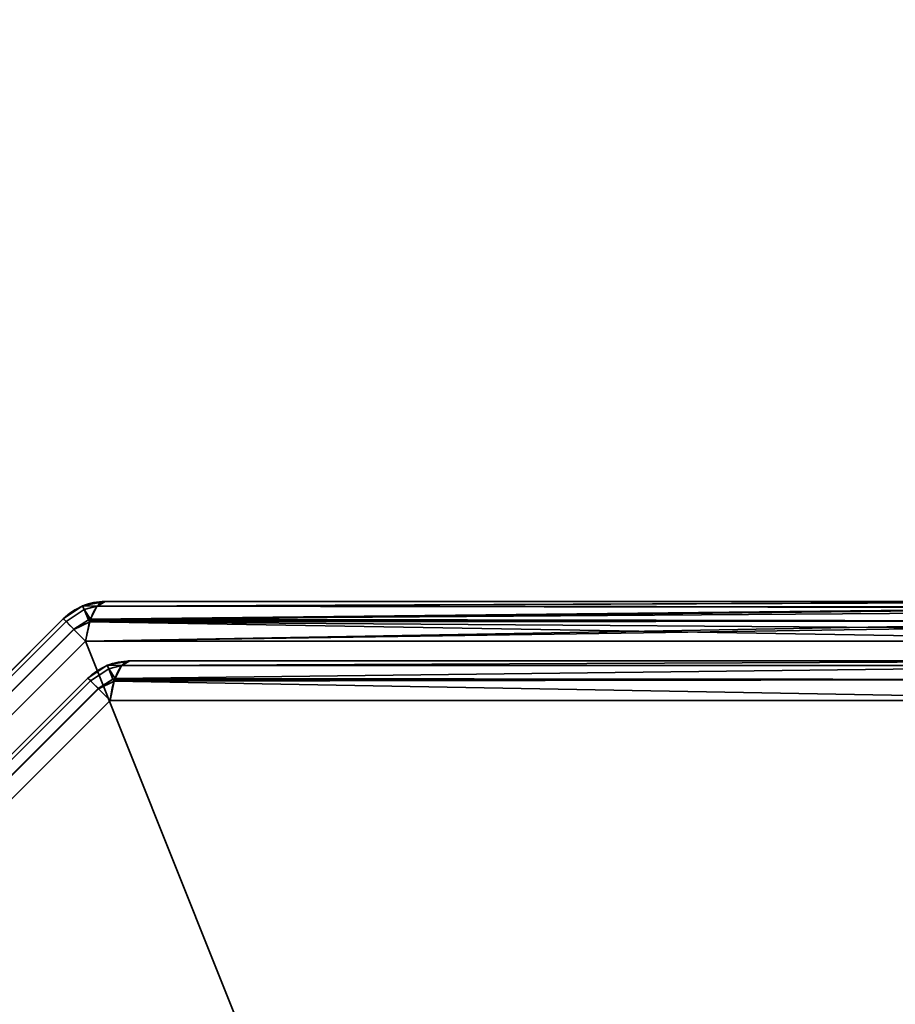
# Model space of a CAD drawing. Header units: millimetres. Extents: x -503 to 6703, y -110 to 249.
# Tile 651 of 1056: x 2570 to 2580, y -7 to 5. Entities that reach past the tile are written whole.
import ezdxf

# ---------------------------------------------------------------- set-up
doc = ezdxf.new("R2010")
doc.units = ezdxf.units.MM
doc.layers.add('151', color=7, linetype='Continuous', true_color=0xffffff)

# ---------------------------------------------------------------- blocks, each defined once
blk = doc.blocks.new('UG_SURFACE_003')
at = {"layer": '151', "color": 252, "linetype": 'Continuous', "lineweight": 35}
for points in [[(3602.5, -9.3, 2212.25), (3602.5, 230.4, 2212.25), (2397.5, 230.4, 2212.25), (2397.5, -9.3, 2212.25)], [(2547.5, -9.3, 2062.25), (2547.5, 230.4, 2062.25), (3452.5, 230.4, 2062.25), (3452.5, -9.3, 2062.25)]]:
    blk.add_3dface(points, dxfattribs=at)
blk = doc.blocks.new('UG_SURFACE_248')
at = {"layer": '151', "color": 252, "linetype": 'Continuous', "lineweight": 35}
for points in [[(2570.851, -2.454, 1158.737), (2570.832, -2.413, 1158.489), (2570.605, -2.564, 1158.489), (2570.637, -2.596, 1158.736)], [(2570.832, -2.413, 1158.489), (2570.832, -2.413, 1011.511), (2570.605, -2.564, 1011.511), (2570.605, -2.564, 1158.489)], [(2570.637, -2.596, 1011.264), (2570.605, -2.564, 1011.511), (2570.832, -2.413, 1011.511), (2570.851, -2.454, 1011.263)], [(2570.851, -2.454, 1158.737), (2570.833, -2.412, 1158.489), (2570.832, -2.413, 1158.489)], [(2570.833, -2.412, 1011.511), (2570.832, -2.413, 1011.511), (2570.832, -2.413, 1158.489), (2570.833, -2.412, 1158.489)], [(2570.832, -2.413, 1011.511), (2570.833, -2.412, 1011.511), (2570.851, -2.454, 1011.263)], [(2571.007, -2.414, 1158.737), (2571.1, -2.359, 1158.489), (2570.833, -2.412, 1158.489)], [(2570.833, -2.412, 1158.489), (2571.1, -2.359, 1158.489), (2571.1, -2.359, 1011.511), (2570.833, -2.412, 1011.511)], [(2570.833, -2.412, 1011.511), (2571.1, -2.359, 1011.511), (2571.007, -2.414, 1011.263)], [(2570.833, -2.412, 1158.489), (2570.851, -2.454, 1158.737), (2571.007, -2.414, 1158.737)], [(2571.007, -2.414, 1011.263), (2570.851, -2.454, 1011.263), (2570.833, -2.412, 1011.511)], [(2571.002, -2.417, 1158.751), (2571.007, -2.414, 1158.737), (2570.851, -2.454, 1158.737)], [(2570.851, -2.454, 1011.263), (2571.007, -2.414, 1011.263), (2571.002, -2.417, 1011.249)], [(2570.926, -2.57, 1158.952), (2571.002, -2.417, 1158.751), (2570.851, -2.454, 1158.737)], [(2570.851, -2.454, 1011.263), (2571.002, -2.417, 1011.249), (2570.926, -2.57, 1011.048)], [(2570.92, -2.582, 1011.031), (2570.926, -2.57, 1011.048), (2584.198, -2.424, 1006.29)], [(2584.198, -2.424, 1006.29), (2584.21, -2.432, 1006.249), (2570.92, -2.582, 1011.031)], [(2584.21, -2.432, 1006.249), (2584.278, -2.59, 1006.016), (2570.92, -2.582, 1011.031)], [(2584.196, -2.433, 1163.705), (2571.002, -2.417, 1158.751), (2570.926, -2.57, 1158.952)], [(2570.926, -2.57, 1011.048), (2571.002, -2.417, 1011.249), (2584.198, -2.424, 1006.29)], [(2570.926, -2.57, 1158.952), (2584.236, -2.475, 1163.84), (2584.196, -2.433, 1163.705)], [(2571.007, -2.414, 1158.737), (2571.002, -2.417, 1158.751), (2584.196, -2.433, 1163.705)], [(2584.198, -2.424, 1006.29), (2571.002, -2.417, 1011.249), (2571.007, -2.414, 1011.263)], [(2571.007, -2.414, 1158.737), (2584.131, -2.364, 1163.482), (2584.1, -2.359, 1163.377)], [(2584.1, -2.359, 1163.377), (2571.1, -2.359, 1158.489), (2571.007, -2.414, 1158.737)], [(2571.007, -2.414, 1011.263), (2571.1, -2.359, 1011.511), (2584.1, -2.359, 1006.623)], [(2584.1, -2.359, 1006.623), (2584.198, -2.424, 1006.29), (2571.007, -2.414, 1011.263)], [(2571.007, -2.414, 1158.737), (2584.196, -2.433, 1163.705), (2584.131, -2.364, 1163.482)], [(2584.1, -2.359, 1163.377), (2584.1, -2.359, 1006.623), (2571.1, -2.359, 1011.511), (2571.1, -2.359, 1158.489)], [(2570.901, -2.575, 1158.954), (2570.851, -2.454, 1158.737), (2570.637, -2.596, 1158.737), (2570.729, -2.688, 1158.951)], [(2570.637, -2.596, 1158.736), (2570.637, -2.596, 1158.737), (2570.851, -2.454, 1158.737)], [(2570.851, -2.454, 1011.263), (2570.637, -2.596, 1011.263), (2570.637, -2.596, 1011.264)], [(2570.729, -2.688, 1011.049), (2570.637, -2.596, 1011.263), (2570.851, -2.454, 1011.263), (2570.901, -2.575, 1011.046)], [(2570.851, -2.454, 1158.737), (2570.901, -2.575, 1158.954), (2570.926, -2.57, 1158.952)], [(2570.926, -2.57, 1011.048), (2570.901, -2.575, 1011.046), (2570.851, -2.454, 1011.263)], [(2570.926, -2.57, 1158.952), (2584.276, -2.594, 1163.978), (2584.236, -2.475, 1163.84)], [(2560.596, -12.637, 1158.736), (2570.637, -2.596, 1158.736), (2570.605, -2.564, 1158.489), (2560.564, -12.605, 1158.489)], [(2570.637, -2.596, 1011.264), (2560.596, -12.637, 1011.264), (2560.564, -12.605, 1011.511), (2570.605, -2.564, 1011.511)], [(2570.605, -2.564, 1158.489), (2570.605, -2.564, 1011.511), (2560.564, -12.605, 1011.511), (2560.564, -12.605, 1158.489)], [(2570.637, -2.596, 1158.737), (2570.637, -2.596, 1158.736), (2560.596, -12.637, 1158.736), (2560.596, -12.637, 1158.737)], [(2560.596, -12.637, 1158.737), (2560.688, -12.729, 1158.951), (2570.729, -2.688, 1158.951), (2570.637, -2.596, 1158.737)], [(2570.637, -2.596, 1011.263), (2570.729, -2.688, 1011.049), (2560.688, -12.729, 1011.049), (2560.596, -12.637, 1011.263)], [(2560.596, -12.637, 1011.263), (2560.596, -12.637, 1011.264), (2570.637, -2.596, 1011.264), (2570.637, -2.596, 1011.263)], [(2570.729, -2.688, 1158.951), (2570.73, -2.689, 1158.954), (2570.901, -2.575, 1158.954)], [(2570.901, -2.575, 1011.046), (2570.73, -2.689, 1011.046), (2570.729, -2.688, 1011.049)], [(2570.916, -2.6, 1158.979), (2570.901, -2.575, 1158.954), (2570.73, -2.689, 1158.954)], [(2570.73, -2.689, 1011.046), (2570.901, -2.575, 1011.046), (2570.916, -2.6, 1011.021)], [(2570.73, -2.689, 1158.954), (2570.868, -2.827, 1159.107), (2570.916, -2.6, 1158.979)], [(2570.916, -2.6, 1011.021), (2570.868, -2.827, 1010.893), (2570.73, -2.689, 1011.046)], [(2570.868, -2.827, 1010.893), (2570.916, -2.6, 1011.021), (2584.278, -2.59, 1006.016)], [(2584.278, -2.59, 1006.016), (2584.294, -2.627, 1005.962), (2570.868, -2.827, 1010.893)], [(2570.916, -2.6, 1158.979), (2570.868, -2.827, 1159.107), (2584.332, -2.827, 1164.17)], [(2584.294, -2.627, 1005.962), (2584.332, -2.827, 1005.831), (2570.868, -2.827, 1010.893)], [(2570.92, -2.582, 1158.969), (2570.926, -2.57, 1158.952), (2570.901, -2.575, 1158.954)], [(2570.901, -2.575, 1011.046), (2570.926, -2.57, 1011.048), (2570.92, -2.582, 1011.031)], [(2570.901, -2.575, 1158.954), (2570.916, -2.6, 1158.979), (2570.92, -2.582, 1158.969)], [(2570.92, -2.582, 1011.031), (2570.916, -2.6, 1011.021), (2570.901, -2.575, 1011.046)], [(2584.276, -2.594, 1163.978), (2570.92, -2.582, 1158.969), (2570.916, -2.6, 1158.979)], [(2570.916, -2.6, 1011.021), (2570.92, -2.582, 1011.031), (2584.278, -2.59, 1006.016)], [(2570.916, -2.6, 1158.979), (2584.31, -2.693, 1164.093), (2584.276, -2.594, 1163.978)], [(2570.916, -2.6, 1158.979), (2584.332, -2.827, 1164.17), (2584.31, -2.693, 1164.093)], [(2570.926, -2.57, 1158.952), (2570.92, -2.582, 1158.969), (2584.276, -2.594, 1163.978)], [(2570.73, -2.689, 1158.954), (2570.729, -2.688, 1158.951), (2560.688, -12.729, 1158.951), (2560.689, -12.73, 1158.954)], [(2560.689, -12.73, 1011.046), (2560.688, -12.729, 1011.049), (2570.729, -2.688, 1011.049), (2570.73, -2.689, 1011.046)], [(2560.689, -12.73, 1158.954), (2560.827, -12.868, 1159.107), (2570.868, -2.827, 1159.107), (2570.73, -2.689, 1158.954)], [(2570.73, -2.689, 1011.046), (2570.868, -2.827, 1010.893), (2560.827, -12.868, 1010.893), (2560.689, -12.73, 1011.046)], [(2570.868, -2.827, 1159.107), (2560.827, -12.868, 1159.107), (2560.827, -26.332, 1164.17), (2580.252, -26.332, 1171.473)], [(2560.827, -12.868, 1010.893), (2570.868, -2.827, 1010.893), (2584.332, -2.827, 1005.831), (2584.332, -22.252, 998.527)], [(2580.252, -26.332, 1171.473), (2584.332, -22.252, 1171.473), (2584.332, -2.827, 1164.17), (2570.868, -2.827, 1159.107)], [(2571.122, -3.113, 1011.932), (2571.122, -3.113, 1158.068), (2570.895, -3.264, 1158.068), (2570.895, -3.264, 1011.932)], [(2571.141, -3.154, 1011.683), (2571.122, -3.113, 1011.932), (2570.895, -3.264, 1011.932), (2570.927, -3.296, 1011.685)], [(2570.927, -3.296, 1158.315), (2570.895, -3.264, 1158.068), (2571.122, -3.113, 1158.068), (2571.141, -3.154, 1158.317)], [(2571.124, -3.112, 1158.068), (2571.122, -3.113, 1158.068), (2571.122, -3.113, 1011.932), (2571.124, -3.112, 1011.932)], [(2571.141, -3.154, 1011.683), (2571.124, -3.112, 1011.932), (2571.122, -3.113, 1011.932)], [(2571.122, -3.113, 1158.068), (2571.124, -3.112, 1158.068), (2571.141, -3.154, 1158.317)], [(2571.124, -3.112, 1011.932), (2571.39, -3.059, 1011.932), (2571.39, -3.059, 1158.068), (2571.124, -3.112, 1158.068)], [(2571.296, -3.114, 1011.684), (2571.39, -3.059, 1011.932), (2571.124, -3.112, 1011.932)], [(2571.124, -3.112, 1158.068), (2571.39, -3.059, 1158.068), (2571.296, -3.114, 1158.316)], [(2571.124, -3.112, 1011.932), (2571.141, -3.154, 1011.683), (2571.296, -3.114, 1011.684)], [(2571.296, -3.114, 1158.316), (2571.141, -3.154, 1158.317), (2571.124, -3.112, 1158.068)], [(2571.291, -3.117, 1011.67), (2571.296, -3.114, 1011.684), (2571.141, -3.154, 1011.683)], [(2571.141, -3.154, 1158.317), (2571.296, -3.114, 1158.316), (2571.291, -3.117, 1158.33)], [(2571.216, -3.27, 1011.469), (2571.291, -3.117, 1011.67), (2571.141, -3.154, 1011.683)], [(2571.141, -3.154, 1158.317), (2571.291, -3.117, 1158.33), (2571.216, -3.27, 1158.532)], [(2584.002, -3.117, 1163.109), (2583.92, -3.282, 1163.327), (2571.209, -3.282, 1158.548), (2571.216, -3.27, 1158.532)], [(2571.216, -3.27, 1158.532), (2571.291, -3.117, 1158.33), (2584.002, -3.117, 1163.109)], [(2583.92, -3.282, 1006.673), (2584.002, -3.117, 1006.891), (2571.291, -3.117, 1011.67), (2571.216, -3.27, 1011.469)], [(2584.1, -3.059, 1162.847), (2584.002, -3.117, 1163.109), (2571.291, -3.117, 1158.33), (2571.296, -3.114, 1158.316)], [(2571.296, -3.114, 1011.684), (2571.291, -3.117, 1011.67), (2584.002, -3.117, 1006.891)], [(2571.296, -3.114, 1158.316), (2571.39, -3.059, 1158.068), (2584.1, -3.059, 1162.847)], [(2584.002, -3.117, 1006.891), (2584.1, -3.059, 1007.153), (2571.39, -3.059, 1011.932), (2571.296, -3.114, 1011.684)], [(2584.1, -3.059, 1162.847), (2571.39, -3.059, 1158.068), (2571.39, -3.059, 1011.932), (2584.1, -3.059, 1007.153)], [(2571.191, -3.275, 1011.467), (2571.141, -3.154, 1011.683), (2570.927, -3.296, 1011.683), (2571.018, -3.388, 1011.47)], [(2570.927, -3.296, 1011.685), (2570.927, -3.296, 1011.683), (2571.141, -3.154, 1011.683)], [(2571.141, -3.154, 1158.317), (2570.927, -3.296, 1158.317), (2570.927, -3.296, 1158.315)], [(2571.018, -3.388, 1158.53), (2570.927, -3.296, 1158.317), (2571.141, -3.154, 1158.317), (2571.191, -3.275, 1158.533)], [(2571.141, -3.154, 1011.683), (2571.191, -3.275, 1011.467), (2571.216, -3.27, 1011.469)], [(2571.216, -3.27, 1158.532), (2571.191, -3.275, 1158.533), (2571.141, -3.154, 1158.317)], [(2561.296, -12.927, 1011.685), (2570.927, -3.296, 1011.685), (2570.895, -3.264, 1011.932), (2561.264, -12.895, 1011.932)], [(2570.895, -3.264, 1158.068), (2561.264, -12.895, 1158.068), (2561.264, -12.895, 1011.932), (2570.895, -3.264, 1011.932)], [(2570.927, -3.296, 1158.315), (2561.296, -12.927, 1158.315), (2561.264, -12.895, 1158.068), (2570.895, -3.264, 1158.068)], [(2570.927, -3.296, 1011.683), (2570.927, -3.296, 1011.685), (2561.296, -12.927, 1011.685), (2561.296, -12.927, 1011.683)], [(2561.296, -12.927, 1011.683), (2561.388, -13.019, 1011.47), (2571.018, -3.388, 1011.47), (2570.927, -3.296, 1011.683)], [(2570.927, -3.296, 1158.317), (2571.018, -3.388, 1158.53), (2561.388, -13.019, 1158.53), (2561.296, -12.927, 1158.317)], [(2561.296, -12.927, 1158.317), (2561.296, -12.927, 1158.315), (2570.927, -3.296, 1158.315), (2570.927, -3.296, 1158.317)], [(2571.018, -3.388, 1011.47), (2571.02, -3.389, 1011.467), (2571.191, -3.275, 1011.467)], [(2571.191, -3.275, 1158.533), (2571.02, -3.389, 1158.533), (2571.018, -3.388, 1158.53)], [(2571.206, -3.3, 1011.442), (2571.191, -3.275, 1011.467), (2571.02, -3.389, 1011.467)], [(2571.02, -3.389, 1158.533), (2571.191, -3.275, 1158.533), (2571.206, -3.3, 1158.558)], [(2571.02, -3.389, 1011.467), (2571.157, -3.527, 1011.314), (2571.206, -3.3, 1011.442)], [(2571.206, -3.3, 1158.558), (2571.157, -3.527, 1158.686), (2571.02, -3.389, 1158.533)], [(2583.92, -3.282, 1163.327), (2583.868, -3.527, 1163.465), (2571.157, -3.527, 1158.686), (2571.206, -3.3, 1158.558)], [(2571.206, -3.3, 1011.442), (2571.157, -3.527, 1011.314), (2583.868, -3.527, 1006.535)], [(2571.209, -3.282, 1011.452), (2571.216, -3.27, 1011.469), (2571.191, -3.275, 1011.467)], [(2571.191, -3.275, 1158.533), (2571.216, -3.27, 1158.532), (2571.209, -3.282, 1158.548)], [(2571.191, -3.275, 1011.467), (2571.206, -3.3, 1011.442), (2571.209, -3.282, 1011.452)], [(2571.209, -3.282, 1158.548), (2571.206, -3.3, 1158.558), (2571.191, -3.275, 1158.533)], [(2571.206, -3.3, 1158.558), (2571.209, -3.282, 1158.548), (2583.92, -3.282, 1163.327)], [(2583.868, -3.527, 1006.535), (2583.92, -3.282, 1006.673), (2571.209, -3.282, 1011.452), (2571.206, -3.3, 1011.442)], [(2571.216, -3.27, 1011.469), (2571.209, -3.282, 1011.452), (2583.92, -3.282, 1006.673)], [(2571.02, -3.389, 1011.467), (2571.018, -3.388, 1011.47), (2561.388, -13.019, 1011.47), (2561.389, -13.02, 1011.467)], [(2561.389, -13.02, 1158.533), (2561.388, -13.019, 1158.53), (2571.018, -3.388, 1158.53), (2571.02, -3.389, 1158.533)], [(2561.389, -13.02, 1011.467), (2561.527, -13.157, 1011.314), (2571.157, -3.527, 1011.314), (2571.02, -3.389, 1011.467)], [(2571.02, -3.389, 1158.533), (2571.157, -3.527, 1158.686), (2561.527, -13.157, 1158.686), (2561.389, -13.02, 1158.533)], [(2561.527, -13.157, 1158.686), (2571.157, -3.527, 1158.686), (2583.868, -3.527, 1163.465), (2584.565, -22.485, 1170.855)], [(2584.565, -22.485, 999.145), (2583.868, -3.527, 1006.535), (2571.157, -3.527, 1011.314), (2561.527, -13.157, 1011.314)]]:
    blk.add_3dface(points, dxfattribs=at)
blk = doc.blocks.new('UG_SURFACE_291')
at = {"layer": '151', "color": 252, "linetype": 'Continuous', "lineweight": 35}
for points in [[(2570.851, -2.454, 1158.737), (2570.832, -2.413, 1158.489), (2570.605, -2.564, 1158.489), (2570.637, -2.596, 1158.736)], [(2570.832, -2.413, 1158.489), (2570.832, -2.413, 1011.511), (2570.605, -2.564, 1011.511), (2570.605, -2.564, 1158.489)], [(2570.637, -2.596, 1011.264), (2570.605, -2.564, 1011.511), (2570.832, -2.413, 1011.511), (2570.851, -2.454, 1011.263)], [(2570.851, -2.454, 1158.737), (2570.833, -2.412, 1158.489), (2570.832, -2.413, 1158.489)], [(2570.833, -2.412, 1011.511), (2570.832, -2.413, 1011.511), (2570.832, -2.413, 1158.489), (2570.833, -2.412, 1158.489)], [(2570.832, -2.413, 1011.511), (2570.833, -2.412, 1011.511), (2570.851, -2.454, 1011.263)], [(2571.007, -2.414, 1158.737), (2571.1, -2.359, 1158.489), (2570.833, -2.412, 1158.489)], [(2570.833, -2.412, 1158.489), (2571.1, -2.359, 1158.489), (2571.1, -2.359, 1011.511), (2570.833, -2.412, 1011.511)], [(2570.833, -2.412, 1011.511), (2571.1, -2.359, 1011.511), (2571.007, -2.414, 1011.263)], [(2570.833, -2.412, 1158.489), (2570.851, -2.454, 1158.737), (2571.007, -2.414, 1158.737)], [(2571.007, -2.414, 1011.263), (2570.851, -2.454, 1011.263), (2570.833, -2.412, 1011.511)], [(2571.002, -2.417, 1158.751), (2571.007, -2.414, 1158.737), (2570.851, -2.454, 1158.737)], [(2570.851, -2.454, 1011.263), (2571.007, -2.414, 1011.263), (2571.002, -2.417, 1011.249)], [(2570.926, -2.57, 1158.952), (2571.002, -2.417, 1158.751), (2570.851, -2.454, 1158.737)], [(2570.851, -2.454, 1011.263), (2571.002, -2.417, 1011.249), (2570.926, -2.57, 1011.048)], [(2570.92, -2.582, 1011.031), (2570.926, -2.57, 1011.048), (2584.198, -2.424, 1006.29)], [(2584.198, -2.424, 1006.29), (2584.21, -2.432, 1006.249), (2570.92, -2.582, 1011.031)], [(2584.21, -2.432, 1006.249), (2584.278, -2.59, 1006.016), (2570.92, -2.582, 1011.031)], [(2584.196, -2.433, 1163.705), (2571.002, -2.417, 1158.751), (2570.926, -2.57, 1158.952)], [(2570.926, -2.57, 1011.048), (2571.002, -2.417, 1011.249), (2584.198, -2.424, 1006.29)], [(2570.926, -2.57, 1158.952), (2584.236, -2.475, 1163.84), (2584.196, -2.433, 1163.705)], [(2571.007, -2.414, 1158.737), (2571.002, -2.417, 1158.751), (2584.196, -2.433, 1163.705)], [(2584.198, -2.424, 1006.29), (2571.002, -2.417, 1011.249), (2571.007, -2.414, 1011.263)], [(2571.007, -2.414, 1158.737), (2584.131, -2.364, 1163.482), (2584.1, -2.359, 1163.377)], [(2584.1, -2.359, 1163.377), (2571.1, -2.359, 1158.489), (2571.007, -2.414, 1158.737)], [(2571.007, -2.414, 1011.263), (2571.1, -2.359, 1011.511), (2584.1, -2.359, 1006.623)], [(2584.1, -2.359, 1006.623), (2584.198, -2.424, 1006.29), (2571.007, -2.414, 1011.263)], [(2571.007, -2.414, 1158.737), (2584.196, -2.433, 1163.705), (2584.131, -2.364, 1163.482)], [(2584.1, -2.359, 1163.377), (2584.1, -2.359, 1006.623), (2571.1, -2.359, 1011.511), (2571.1, -2.359, 1158.489)], [(2570.901, -2.575, 1158.954), (2570.851, -2.454, 1158.737), (2570.637, -2.596, 1158.737), (2570.729, -2.688, 1158.951)], [(2570.637, -2.596, 1158.736), (2570.637, -2.596, 1158.737), (2570.851, -2.454, 1158.737)], [(2570.851, -2.454, 1011.263), (2570.637, -2.596, 1011.263), (2570.637, -2.596, 1011.264)], [(2570.729, -2.688, 1011.049), (2570.637, -2.596, 1011.263), (2570.851, -2.454, 1011.263), (2570.901, -2.575, 1011.046)], [(2570.851, -2.454, 1158.737), (2570.901, -2.575, 1158.954), (2570.926, -2.57, 1158.952)], [(2570.926, -2.57, 1011.048), (2570.901, -2.575, 1011.046), (2570.851, -2.454, 1011.263)], [(2570.926, -2.57, 1158.952), (2584.276, -2.594, 1163.978), (2584.236, -2.475, 1163.84)], [(2560.596, -12.637, 1158.736), (2570.637, -2.596, 1158.736), (2570.605, -2.564, 1158.489), (2560.564, -12.605, 1158.489)], [(2570.637, -2.596, 1011.264), (2560.596, -12.637, 1011.264), (2560.564, -12.605, 1011.511), (2570.605, -2.564, 1011.511)], [(2570.605, -2.564, 1158.489), (2570.605, -2.564, 1011.511), (2560.564, -12.605, 1011.511), (2560.564, -12.605, 1158.489)], [(2570.637, -2.596, 1158.737), (2570.637, -2.596, 1158.736), (2560.596, -12.637, 1158.736), (2560.596, -12.637, 1158.737)], [(2560.596, -12.637, 1158.737), (2560.688, -12.729, 1158.951), (2570.729, -2.688, 1158.951), (2570.637, -2.596, 1158.737)], [(2570.637, -2.596, 1011.263), (2570.729, -2.688, 1011.049), (2560.688, -12.729, 1011.049), (2560.596, -12.637, 1011.263)], [(2560.596, -12.637, 1011.263), (2560.596, -12.637, 1011.264), (2570.637, -2.596, 1011.264), (2570.637, -2.596, 1011.263)], [(2570.729, -2.688, 1158.951), (2570.73, -2.689, 1158.954), (2570.901, -2.575, 1158.954)], [(2570.901, -2.575, 1011.046), (2570.73, -2.689, 1011.046), (2570.729, -2.688, 1011.049)], [(2570.916, -2.6, 1158.979), (2570.901, -2.575, 1158.954), (2570.73, -2.689, 1158.954)], [(2570.73, -2.689, 1011.046), (2570.901, -2.575, 1011.046), (2570.916, -2.6, 1011.021)], [(2570.73, -2.689, 1158.954), (2570.868, -2.827, 1159.107), (2570.916, -2.6, 1158.979)], [(2570.916, -2.6, 1011.021), (2570.868, -2.827, 1010.893), (2570.73, -2.689, 1011.046)], [(2570.868, -2.827, 1010.893), (2570.916, -2.6, 1011.021), (2584.278, -2.59, 1006.016)], [(2584.278, -2.59, 1006.016), (2584.294, -2.627, 1005.962), (2570.868, -2.827, 1010.893)], [(2570.916, -2.6, 1158.979), (2570.868, -2.827, 1159.107), (2584.332, -2.827, 1164.17)], [(2584.294, -2.627, 1005.962), (2584.332, -2.827, 1005.831), (2570.868, -2.827, 1010.893)], [(2570.92, -2.582, 1158.969), (2570.926, -2.57, 1158.952), (2570.901, -2.575, 1158.954)], [(2570.901, -2.575, 1011.046), (2570.926, -2.57, 1011.048), (2570.92, -2.582, 1011.031)], [(2570.901, -2.575, 1158.954), (2570.916, -2.6, 1158.979), (2570.92, -2.582, 1158.969)], [(2570.92, -2.582, 1011.031), (2570.916, -2.6, 1011.021), (2570.901, -2.575, 1011.046)], [(2584.276, -2.594, 1163.978), (2570.92, -2.582, 1158.969), (2570.916, -2.6, 1158.979)], [(2570.916, -2.6, 1011.021), (2570.92, -2.582, 1011.031), (2584.278, -2.59, 1006.016)], [(2570.916, -2.6, 1158.979), (2584.31, -2.693, 1164.093), (2584.276, -2.594, 1163.978)], [(2570.916, -2.6, 1158.979), (2584.332, -2.827, 1164.17), (2584.31, -2.693, 1164.093)], [(2570.926, -2.57, 1158.952), (2570.92, -2.582, 1158.969), (2584.276, -2.594, 1163.978)], [(2570.73, -2.689, 1158.954), (2570.729, -2.688, 1158.951), (2560.688, -12.729, 1158.951), (2560.689, -12.73, 1158.954)], [(2560.689, -12.73, 1011.046), (2560.688, -12.729, 1011.049), (2570.729, -2.688, 1011.049), (2570.73, -2.689, 1011.046)], [(2560.689, -12.73, 1158.954), (2560.827, -12.868, 1159.107), (2570.868, -2.827, 1159.107), (2570.73, -2.689, 1158.954)], [(2570.73, -2.689, 1011.046), (2570.868, -2.827, 1010.893), (2560.827, -12.868, 1010.893), (2560.689, -12.73, 1011.046)], [(2570.868, -2.827, 1159.107), (2560.827, -12.868, 1159.107), (2560.827, -26.332, 1164.17), (2580.252, -26.332, 1171.473)], [(2560.827, -12.868, 1010.893), (2570.868, -2.827, 1010.893), (2584.332, -2.827, 1005.831), (2584.332, -22.252, 998.527)], [(2580.252, -26.332, 1171.473), (2584.332, -22.252, 1171.473), (2584.332, -2.827, 1164.17), (2570.868, -2.827, 1159.107)], [(2571.122, -3.113, 1011.932), (2571.122, -3.113, 1158.068), (2570.895, -3.264, 1158.068), (2570.895, -3.264, 1011.932)], [(2571.141, -3.154, 1011.683), (2571.122, -3.113, 1011.932), (2570.895, -3.264, 1011.932), (2570.927, -3.296, 1011.685)], [(2570.927, -3.296, 1158.315), (2570.895, -3.264, 1158.068), (2571.122, -3.113, 1158.068), (2571.141, -3.154, 1158.317)], [(2571.124, -3.112, 1158.068), (2571.122, -3.113, 1158.068), (2571.122, -3.113, 1011.932), (2571.124, -3.112, 1011.932)], [(2571.141, -3.154, 1011.683), (2571.124, -3.112, 1011.932), (2571.122, -3.113, 1011.932)], [(2571.122, -3.113, 1158.068), (2571.124, -3.112, 1158.068), (2571.141, -3.154, 1158.317)], [(2571.124, -3.112, 1011.932), (2571.39, -3.059, 1011.932), (2571.39, -3.059, 1158.068), (2571.124, -3.112, 1158.068)], [(2571.296, -3.114, 1011.684), (2571.39, -3.059, 1011.932), (2571.124, -3.112, 1011.932)], [(2571.124, -3.112, 1158.068), (2571.39, -3.059, 1158.068), (2571.296, -3.114, 1158.316)], [(2571.124, -3.112, 1011.932), (2571.141, -3.154, 1011.683), (2571.296, -3.114, 1011.684)], [(2571.296, -3.114, 1158.316), (2571.141, -3.154, 1158.317), (2571.124, -3.112, 1158.068)], [(2571.291, -3.117, 1011.67), (2571.296, -3.114, 1011.684), (2571.141, -3.154, 1011.683)], [(2571.141, -3.154, 1158.317), (2571.296, -3.114, 1158.316), (2571.291, -3.117, 1158.33)], [(2571.216, -3.27, 1011.469), (2571.291, -3.117, 1011.67), (2571.141, -3.154, 1011.683)], [(2571.141, -3.154, 1158.317), (2571.291, -3.117, 1158.33), (2571.216, -3.27, 1158.532)], [(2584.002, -3.117, 1163.109), (2583.92, -3.282, 1163.327), (2571.209, -3.282, 1158.548), (2571.216, -3.27, 1158.532)], [(2571.216, -3.27, 1158.532), (2571.291, -3.117, 1158.33), (2584.002, -3.117, 1163.109)], [(2583.92, -3.282, 1006.673), (2584.002, -3.117, 1006.891), (2571.291, -3.117, 1011.67), (2571.216, -3.27, 1011.469)], [(2584.1, -3.059, 1162.847), (2584.002, -3.117, 1163.109), (2571.291, -3.117, 1158.33), (2571.296, -3.114, 1158.316)], [(2571.296, -3.114, 1011.684), (2571.291, -3.117, 1011.67), (2584.002, -3.117, 1006.891)], [(2571.296, -3.114, 1158.316), (2571.39, -3.059, 1158.068), (2584.1, -3.059, 1162.847)], [(2584.002, -3.117, 1006.891), (2584.1, -3.059, 1007.153), (2571.39, -3.059, 1011.932), (2571.296, -3.114, 1011.684)], [(2584.1, -3.059, 1162.847), (2571.39, -3.059, 1158.068), (2571.39, -3.059, 1011.932), (2584.1, -3.059, 1007.153)], [(2571.191, -3.275, 1011.467), (2571.141, -3.154, 1011.683), (2570.927, -3.296, 1011.683), (2571.018, -3.388, 1011.47)], [(2570.927, -3.296, 1011.685), (2570.927, -3.296, 1011.683), (2571.141, -3.154, 1011.683)], [(2571.141, -3.154, 1158.317), (2570.927, -3.296, 1158.317), (2570.927, -3.296, 1158.315)], [(2571.018, -3.388, 1158.53), (2570.927, -3.296, 1158.317), (2571.141, -3.154, 1158.317), (2571.191, -3.275, 1158.533)], [(2571.141, -3.154, 1011.683), (2571.191, -3.275, 1011.467), (2571.216, -3.27, 1011.469)], [(2571.216, -3.27, 1158.532), (2571.191, -3.275, 1158.533), (2571.141, -3.154, 1158.317)], [(2561.296, -12.927, 1011.685), (2570.927, -3.296, 1011.685), (2570.895, -3.264, 1011.932), (2561.264, -12.895, 1011.932)], [(2570.895, -3.264, 1158.068), (2561.264, -12.895, 1158.068), (2561.264, -12.895, 1011.932), (2570.895, -3.264, 1011.932)], [(2570.927, -3.296, 1158.315), (2561.296, -12.927, 1158.315), (2561.264, -12.895, 1158.068), (2570.895, -3.264, 1158.068)], [(2570.927, -3.296, 1011.683), (2570.927, -3.296, 1011.685), (2561.296, -12.927, 1011.685), (2561.296, -12.927, 1011.683)], [(2561.296, -12.927, 1011.683), (2561.388, -13.019, 1011.47), (2571.018, -3.388, 1011.47), (2570.927, -3.296, 1011.683)], [(2570.927, -3.296, 1158.317), (2571.018, -3.388, 1158.53), (2561.388, -13.019, 1158.53), (2561.296, -12.927, 1158.317)], [(2561.296, -12.927, 1158.317), (2561.296, -12.927, 1158.315), (2570.927, -3.296, 1158.315), (2570.927, -3.296, 1158.317)], [(2571.018, -3.388, 1011.47), (2571.02, -3.389, 1011.467), (2571.191, -3.275, 1011.467)], [(2571.191, -3.275, 1158.533), (2571.02, -3.389, 1158.533), (2571.018, -3.388, 1158.53)], [(2571.206, -3.3, 1011.442), (2571.191, -3.275, 1011.467), (2571.02, -3.389, 1011.467)], [(2571.02, -3.389, 1158.533), (2571.191, -3.275, 1158.533), (2571.206, -3.3, 1158.558)], [(2571.02, -3.389, 1011.467), (2571.157, -3.527, 1011.314), (2571.206, -3.3, 1011.442)], [(2571.206, -3.3, 1158.558), (2571.157, -3.527, 1158.686), (2571.02, -3.389, 1158.533)], [(2583.92, -3.282, 1163.327), (2583.868, -3.527, 1163.465), (2571.157, -3.527, 1158.686), (2571.206, -3.3, 1158.558)], [(2571.206, -3.3, 1011.442), (2571.157, -3.527, 1011.314), (2583.868, -3.527, 1006.535)], [(2571.209, -3.282, 1011.452), (2571.216, -3.27, 1011.469), (2571.191, -3.275, 1011.467)], [(2571.191, -3.275, 1158.533), (2571.216, -3.27, 1158.532), (2571.209, -3.282, 1158.548)], [(2571.191, -3.275, 1011.467), (2571.206, -3.3, 1011.442), (2571.209, -3.282, 1011.452)], [(2571.209, -3.282, 1158.548), (2571.206, -3.3, 1158.558), (2571.191, -3.275, 1158.533)], [(2571.206, -3.3, 1158.558), (2571.209, -3.282, 1158.548), (2583.92, -3.282, 1163.327)], [(2583.868, -3.527, 1006.535), (2583.92, -3.282, 1006.673), (2571.209, -3.282, 1011.452), (2571.206, -3.3, 1011.442)], [(2571.216, -3.27, 1011.469), (2571.209, -3.282, 1011.452), (2583.92, -3.282, 1006.673)], [(2571.02, -3.389, 1011.467), (2571.018, -3.388, 1011.47), (2561.388, -13.019, 1011.47), (2561.389, -13.02, 1011.467)], [(2561.389, -13.02, 1158.533), (2561.388, -13.019, 1158.53), (2571.018, -3.388, 1158.53), (2571.02, -3.389, 1158.533)], [(2561.389, -13.02, 1011.467), (2561.527, -13.157, 1011.314), (2571.157, -3.527, 1011.314), (2571.02, -3.389, 1011.467)], [(2571.02, -3.389, 1158.533), (2571.157, -3.527, 1158.686), (2561.527, -13.157, 1158.686), (2561.389, -13.02, 1158.533)], [(2561.527, -13.157, 1158.686), (2571.157, -3.527, 1158.686), (2583.868, -3.527, 1163.465), (2584.565, -22.485, 1170.855)], [(2584.565, -22.485, 999.145), (2583.868, -3.527, 1006.535), (2571.157, -3.527, 1011.314), (2561.527, -13.157, 1011.314)]]:
    blk.add_3dface(points, dxfattribs=at)

msp = doc.modelspace()

# ---------------------------------------------------------------- linework, layer by layer
at = {"layer": '151', "color": 251, "linetype": 'Continuous', "lineweight": -3, "true_color": 0x636466}
for p, q in [((2571.1, -2.359, 1011.511), (2584.1, -2.359, 1006.623)), ((2571.1, -2.359, 1158.489), (2584.1, -2.359, 1163.377)), ((2571.1, -2.359, 1011.511), (2571.1, -2.359, 1158.489)), ((2571.1, -2.359, 1011.511), (2571.1, -2.359, 1158.489)), ((2571.1, -2.359, 1011.511), (2584.1, -2.359, 1006.623)), ((2571.1, -2.359, 1158.489), (2584.1, -2.359, 1163.377)), ((2570.605, -2.564, 1158.489), (2560.564, -12.605, 1158.489)), ((2560.564, -12.605, 1011.511), (2570.605, -2.564, 1011.511)), ((2570.605, -2.564, 1158.489), (2560.564, -12.605, 1158.489)), ((2560.564, -12.605, 1011.511), (2570.605, -2.564, 1011.511)), ((2570.605, -2.564, 1011.511), (2570.605, -2.564, 1158.489)), ((2570.605, -2.564, 1011.511), (2570.605, -2.564, 1158.489)), ((2570.868, -2.827, 1159.107), (2560.827, -12.868, 1159.107)), ((2560.827, -12.868, 1010.893), (2570.868, -2.827, 1010.893)), ((2570.868, -2.827, 1159.107), (2560.827, -12.868, 1159.107)), ((2560.827, -12.868, 1010.893), (2570.868, -2.827, 1010.893)), ((2570.868, -2.827, 1010.893), (2584.332, -2.827, 1005.831)), ((2570.868, -2.827, 1159.107), (2584.332, -2.827, 1164.169)), ((2570.868, -2.827, 1010.893), (2584.332, -2.827, 1005.831)), ((2570.868, -2.827, 1159.107), (2584.332, -2.827, 1164.169)), ((2571.39, -3.059, 1011.932), (2584.1, -3.059, 1007.153)), ((2571.39, -3.059, 1158.068), (2571.39, -3.059, 1011.932)), ((2584.1, -3.059, 1162.847), (2571.39, -3.059, 1158.068)), ((2584.1, -3.059, 1162.847), (2571.39, -3.059, 1158.068)), ((2571.39, -3.059, 1011.932), (2584.1, -3.059, 1007.153)), ((2571.39, -3.059, 1158.068), (2571.39, -3.059, 1011.932)), ((2561.264, -12.895, 1011.932), (2570.895, -3.264, 1011.932)), ((2570.895, -3.264, 1158.068), (2561.264, -12.895, 1158.068)), ((2561.264, -12.895, 1011.932), (2570.895, -3.264, 1011.932)), ((2570.895, -3.264, 1158.068), (2561.264, -12.895, 1158.068)), ((2570.895, -3.264, 1011.932), (2570.895, -3.264, 1158.068)), ((2570.895, -3.264, 1011.932), (2570.895, -3.264, 1158.068)), ((2571.157, -3.527, 1011.314), (2561.527, -13.157, 1011.314)), ((2561.527, -13.157, 1158.686), (2571.157, -3.527, 1158.686)), ((2561.527, -13.157, 1158.686), (2571.157, -3.527, 1158.686)), ((2571.157, -3.527, 1011.314), (2561.527, -13.157, 1011.314)), ((2571.157, -3.527, 1158.686), (2583.868, -3.527, 1163.465)), ((2583.868, -3.527, 1006.535), (2571.157, -3.527, 1011.314)), ((2571.157, -3.527, 1158.686), (2583.868, -3.527, 1163.465)), ((2583.868, -3.527, 1006.535), (2571.157, -3.527, 1011.314))]:
    msp.add_line(p, q, dxfattribs=at)
at = {"layer": '151', "color": 251, "linetype": 'Continuous', "lineweight": -3, "true_color": 0x636466, "extrusion": (0, 0, -1)}
for centre in [(-2571.1, -3.059, -1158.489), (-2571.1, -3.059, -1158.489), (-2571.39, -3.759, -1158.068), (-2571.39, -3.759, -1011.932), (-2571.39, -3.759, -1011.932), (-2571.39, -3.759, -1158.068)]:
    msp.add_arc(centre, 0.7, 45, 90, dxfattribs=at)
at = {"layer": '151', "color": 251, "linetype": 'Continuous', "lineweight": -3, "true_color": 0x636466}
msp.add_arc((2571.1, -3.059, 1011.511), 0.7, 90, 135, dxfattribs=at)
msp.add_arc((2571.1, -3.059, 1011.511), 0.7, 90, 135, dxfattribs=at)
at = {"layer": '151', "color": 251, "linetype": 'Continuous', "lineweight": -3, "true_color": 0x636466, "extrusion": (0.936029, 0, 0.351924)}
for centre in [(-3.059, 179.548, 2814.323), (-3.059, 179.548, 2814.323), (-3.759, 179.052, 2814.446), (-3.759, 179.052, 2814.446)]:
    msp.add_arc(centre, 0.7, 0, 70.6118, dxfattribs=at)
at = {"layer": '151', "color": 251, "linetype": 'Continuous', "lineweight": -3, "true_color": 0x636466, "extrusion": (-0.936029, -1.06172e-16, 0.351924)}
msp.add_arc((3.059, 1851.634, -2050.649), 0.7, 180, 250.6118, dxfattribs=at)
msp.add_arc((3.059, 1851.634, -2050.649), 0.7, 180, 250.6118, dxfattribs=at)
at = {"layer": '151', "color": 251, "linetype": 'Continuous', "lineweight": -3, "true_color": 0x636466, "extrusion": (-0.707107, -0.707107, -4.89451e-15)}
msp.add_arc((1820.205, 1011.511, -1815.879), 0.7, 180, 242, dxfattribs=at)
msp.add_arc((1820.205, 1011.511, -1815.879), 0.7, 180, 242, dxfattribs=at)
at = {"layer": '151', "color": 251, "linetype": 'Continuous', "lineweight": -3, "true_color": 0x636466, "extrusion": (0.707107, 0.707107, -3.85443e-15)}
for centre in [(-1820.205, 1158.489, 1815.879), (-1820.205, 1158.489, 1815.879), (-1820.905, 1158.068, 1815.589), (-1820.905, 1158.068, 1815.589)]:
    msp.add_arc(centre, 0.7, 0, 62, dxfattribs=at)
at = {"layer": '151', "color": 251, "linetype": 'Continuous', "lineweight": -3, "true_color": 0x636466, "extrusion": (0.936029, 0, -0.351924)}
msp.add_arc((-3.759, 1852.13, 2050.772), 0.7, 289.3882, 0, dxfattribs=at)
msp.add_arc((-3.759, 1852.13, 2050.772), 0.7, 289.3882, 0, dxfattribs=at)
at = {"layer": '151', "color": 251, "linetype": 'Continuous', "lineweight": -3, "true_color": 0x636466, "extrusion": (-0.707107, -0.707107, -1.48059e-14)}
msp.add_arc((1820.905, 1011.932, -1815.589), 0.7, 180, 242, dxfattribs=at)
msp.add_arc((1820.905, 1011.932, -1815.589), 0.7, 180, 242, dxfattribs=at)

# ---------------------------------------------------------------- block references
at = {"layer": '151', "color": 251, "linetype": 'Continuous', "lineweight": -3, "true_color": 0x636466}
for name in ['UG_SURFACE_003', 'UG_SURFACE_248', 'UG_SURFACE_291']:
    msp.add_blockref(name, (0, 0), dxfattribs=at)

doc.saveas('drawing.dxf')
